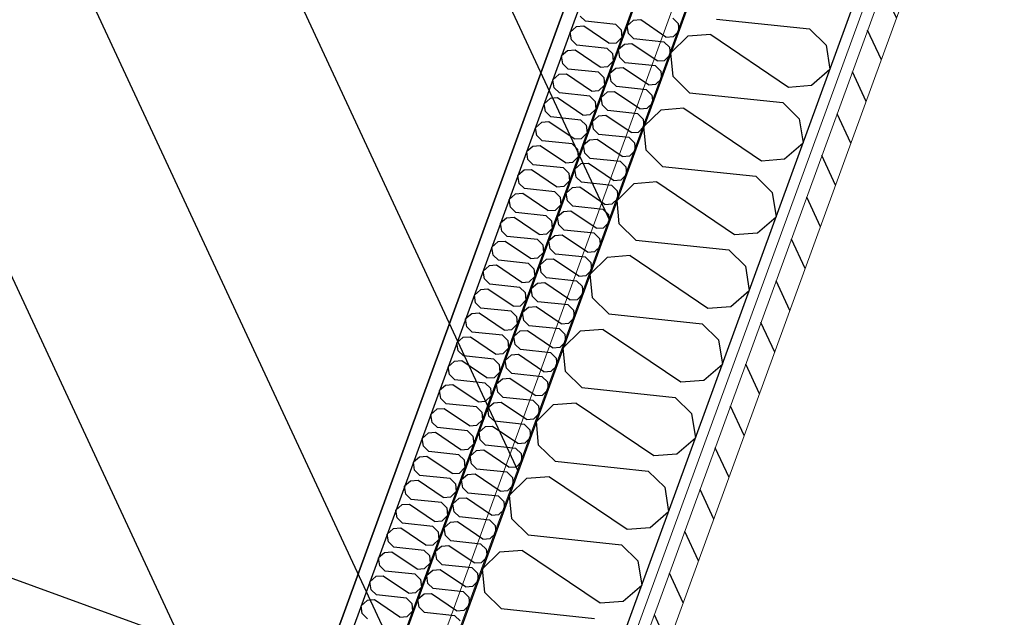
# Model space of a CAD drawing. Header units: millimetres. Extents: x 112481703 to 112588235, y 1264638581 to 1264713486.
# Tile 271 of 487: x 112579362 to 112580302, y 1264669978 to 1264670549. Entities that reach past the tile are written whole.
import ezdxf

# ---------------------------------------------------------------- set-up
doc = ezdxf.new("R2010")
doc.units = ezdxf.units.MM
doc.header["$LTSCALE"] = 0.5
doc.header["$MEASUREMENT"] = 0
doc.linetypes.add('PLINE', pattern=[0])
for name, color, linetype, lineweight in [('234- Vinduer_ dører_ porter', 7, 'Continuous', 0), ('235- Utvendig kledning og overflate', 7, 'Continuous', 0), ('236- Innvendig kledning og overflate', 7, 'Continuous', 0), ('262- Taktekking', 7, 'Continuous', 0)]:
    doc.layers.add(name, color=color, linetype=linetype, lineweight=lineweight)
for name, color, linetype in [('862- M___Nettoareal', 7, 'Continuous'), ('862- M___Nettoareal(Polylinje)', 7, 'Continuous'), ('LA_farge_dekke_asfalt2', 7, 'Continuous'), ('Yttervegger.A225', 7, 'Continuous'), ('Yttervegger.A225 (Skravur)', 7, 'Continuous')]:
    doc.layers.add(name, color=color, linetype=linetype)
pattern_1 = [(249.956, (112557650, 1264717795), (-81.357, 29.68231), [0, -50]), (249.956, (112557682.11, 1264717756.67), (-81.357, 29.68231), [0, -50])]

# ---------------------------------------------------------------- blocks, each defined once
blk = doc.blocks.new('Telefonsentral_6_3', base_point=(112578513.78, 1264671831.22))
at = {"layer": '862- M___Nettoareal(Polylinje)', "linetype": 'PLINE', "flags": 128}
blk.add_lwpolyline([(112576572.87, 1264671030.54), (112579644.84, 1264669909.76), (112580667.32, 1264672712.29), (112577596.28, 1264673832.72), (112577355.98, 1264673174.09), (112577355.04, 1264673174.43)], close=True, dxfattribs=at)
blk = doc.blocks.new('*X393', base_point=(112557650, 1264717795))
at = {"layer": 'Yttervegger.A225 (Skravur)', "linetype": 'PLINE'}
for p, q in [((112580026.9, 1264670549.29), (112580115.9, 1264670539.92)), ((112580115.9, 1264670539.92), (112580131.6, 1264670524.48)), ((112579999.55, 1264670532.81), (112579983.45, 1264670516.92)), ((112580021.51, 1264670534.51), (112579999.55, 1264670532.81)), ((112580021.51, 1264670534.51), (112580095.63, 1264670484.36)), ((112580131.6, 1264670524.48), (112580135.32, 1264670501.36)), ((112579985.53, 1264670494.4), (112579983.45, 1264670516.92)), ((112580117.59, 1264670486.06), (112580135.32, 1264670501.36)), ((112580001.24, 1264670478.95), (112579985.53, 1264670494.4)), ((112580095.63, 1264670484.36), (112580117.59, 1264670486.06)), ((112580001.24, 1264670478.95), (112580090.24, 1264670469.59)), ((112579995.85, 1264670464.18), (112579973.89, 1264670462.48)), ((112579995.85, 1264670464.18), (112580069.97, 1264670414.03)), ((112580090.24, 1264670469.59), (112580105.94, 1264670454.14)), ((112579973.89, 1264670462.48), (112579957.79, 1264670446.59)), ((112580105.94, 1264670454.14), (112580109.66, 1264670431.03)), ((112579959.87, 1264670424.06), (112579957.79, 1264670446.59)), ((112580091.93, 1264670415.73), (112580109.66, 1264670431.03)), ((112579975.58, 1264670408.62), (112579959.87, 1264670424.06)), ((112580069.97, 1264670414.03), (112580091.93, 1264670415.73)), ((112579975.58, 1264670408.62), (112580064.58, 1264670399.25)), ((112580064.58, 1264670399.25), (112580080.28, 1264670383.81)), ((112579948.23, 1264670392.14), (112579932.13, 1264670376.25)), ((112579970.19, 1264670393.84), (112579948.23, 1264670392.14)), ((112579970.19, 1264670393.84), (112580044.31, 1264670343.7)), ((112580080.28, 1264670383.81), (112580084, 1264670360.69)), ((112579934.21, 1264670353.73), (112579932.13, 1264670376.25)), ((112580066.27, 1264670345.4), (112580084, 1264670360.69)), ((112579949.92, 1264670338.29), (112579934.21, 1264670353.73)), ((112580044.31, 1264670343.7), (112580066.27, 1264670345.4)), ((112579949.92, 1264670338.29), (112580038.92, 1264670328.92)), ((112579922.57, 1264670321.81), (112579906.47, 1264670305.92)), ((112579944.53, 1264670323.51), (112579922.57, 1264670321.81)), ((112579944.53, 1264670323.51), (112580018.65, 1264670273.37)), ((112580038.92, 1264670328.92), (112580054.62, 1264670313.48)), ((112580054.62, 1264670313.48), (112580058.34, 1264670290.36)), ((112579908.55, 1264670283.4), (112579906.47, 1264670305.92)), ((112580040.61, 1264670275.07), (112580058.34, 1264670290.36)), ((112579924.26, 1264670267.96), (112579908.55, 1264670283.4)), ((112580018.65, 1264670273.37), (112580040.61, 1264670275.07)), ((112579924.26, 1264670267.96), (112580013.26, 1264670258.59)), ((112580013.26, 1264670258.59), (112580028.96, 1264670243.15)), ((112579896.91, 1264670251.48), (112579880.81, 1264670235.59)), ((112579918.87, 1264670253.18), (112579896.91, 1264670251.48)), ((112579918.87, 1264670253.18), (112579992.99, 1264670203.03)), ((112580028.96, 1264670243.15), (112580032.68, 1264670220.03)), ((112579882.89, 1264670213.07), (112579880.81, 1264670235.59)), ((112580014.95, 1264670204.73), (112580032.68, 1264670220.03)), ((112579898.6, 1264670197.62), (112579882.89, 1264670213.07)), ((112579992.99, 1264670203.03), (112580014.95, 1264670204.73)), ((112579898.6, 1264670197.62), (112579987.6, 1264670188.26)), ((112579871.25, 1264670181.15), (112579855.15, 1264670165.26)), ((112579893.21, 1264670182.85), (112579871.25, 1264670181.15)), ((112579893.21, 1264670182.85), (112579967.33, 1264670132.7)), ((112579987.6, 1264670188.26), (112580003.3, 1264670172.81)), ((112580003.3, 1264670172.81), (112580007.01, 1264670149.7)), ((112579857.23, 1264670142.73), (112579855.15, 1264670165.26)), ((112579989.29, 1264670134.4), (112580007.01, 1264670149.7)), ((112579872.94, 1264670127.29), (112579857.23, 1264670142.73)), ((112579967.33, 1264670132.7), (112579989.29, 1264670134.4)), ((112579872.94, 1264670127.29), (112579961.94, 1264670117.92)), ((112579961.94, 1264670117.92), (112579977.64, 1264670102.48)), ((112579845.59, 1264670110.81), (112579829.49, 1264670094.92)), ((112579867.55, 1264670112.51), (112579845.59, 1264670110.81)), ((112579867.55, 1264670112.51), (112579941.67, 1264670062.37)), ((112579977.64, 1264670102.48), (112579981.35, 1264670079.36)), ((112579831.57, 1264670072.4), (112579829.49, 1264670094.92)), ((112579963.63, 1264670064.07), (112579981.35, 1264670079.36)), ((112579847.28, 1264670056.96), (112579831.57, 1264670072.4)), ((112579941.67, 1264670062.37), (112579963.63, 1264670064.07)), ((112579847.28, 1264670056.96), (112579936.28, 1264670047.59)), ((112579819.93, 1264670040.48), (112579803.83, 1264670024.59)), ((112579841.89, 1264670042.18), (112579819.93, 1264670040.48)), ((112579841.89, 1264670042.18), (112579916.01, 1264669992.04)), ((112579936.28, 1264670047.59), (112579951.98, 1264670032.15)), ((112579951.98, 1264670032.15), (112579955.69, 1264670009.03)), ((112579805.91, 1264670002.07), (112579803.83, 1264670024.59)), ((112579937.97, 1264669993.74), (112579955.69, 1264670009.03)), ((112579821.62, 1264669986.63), (112579805.91, 1264670002.07)), ((112579916.01, 1264669992.04), (112579937.97, 1264669993.74)), ((112579821.62, 1264669986.63), (112579910.62, 1264669977.26))]:
    blk.add_line(p, q, dxfattribs=at)
blk = doc.blocks.new('*X460', base_point=(112557650, 1264717795))
at = {"layer": 'Yttervegger.A225 (Skravur)', "linetype": 'PLINE'}
for p, q in [((112579902.09, 1264670547.16), (112579897, 1264670552.17)), ((112579893.22, 1264670541.82), (112579887.47, 1264670536.86)), ((112579900.34, 1264670542.37), (112579893.22, 1264670541.82)), ((112579924.38, 1264670526.11), (112579900.34, 1264670542.37)), ((112579930.95, 1264670544.13), (112579902.09, 1264670547.16)), ((112579930.95, 1264670544.13), (112579936.05, 1264670539.12)), ((112579936.05, 1264670539.12), (112579936.72, 1264670531.81)), ((112579888.67, 1264670529.36), (112579887.47, 1264670536.86)), ((112579893.77, 1264670524.35), (112579888.67, 1264670529.36)), ((112579931.5, 1264670526.66), (112579936.72, 1264670531.81)), ((112579892.02, 1264670519.56), (112579884.9, 1264670519.01)), ((112579916.06, 1264670503.3), (112579892.02, 1264670519.56)), ((112579922.63, 1264670521.32), (112579893.77, 1264670524.35)), ((112579922.63, 1264670521.32), (112579927.73, 1264670516.31)), ((112579924.38, 1264670526.11), (112579931.5, 1264670526.66)), ((112579884.9, 1264670519.01), (112579879.15, 1264670514.05)), ((112579880.35, 1264670506.55), (112579879.15, 1264670514.05)), ((112579927.73, 1264670516.31), (112579928.4, 1264670509)), ((112579885.45, 1264670501.54), (112579880.35, 1264670506.55)), ((112579914.31, 1264670498.5), (112579885.45, 1264670501.54)), ((112579916.06, 1264670503.3), (112579923.18, 1264670503.85)), ((112579923.18, 1264670503.85), (112579928.4, 1264670509)), ((112579876.58, 1264670496.2), (112579870.83, 1264670491.24)), ((112579872.03, 1264670483.74), (112579870.83, 1264670491.24)), ((112579883.7, 1264670496.75), (112579876.58, 1264670496.2)), ((112579907.74, 1264670480.49), (112579883.7, 1264670496.75)), ((112579914.31, 1264670498.5), (112579919.4, 1264670493.5)), ((112579919.4, 1264670493.5), (112579920.08, 1264670486.19)), ((112579877.12, 1264670478.73), (112579872.03, 1264670483.74)), ((112579914.86, 1264670481.04), (112579920.08, 1264670486.19)), ((112579868.25, 1264670473.39), (112579862.5, 1264670468.43)), ((112579875.38, 1264670473.94), (112579868.25, 1264670473.39)), ((112579899.41, 1264670457.68), (112579875.38, 1264670473.94)), ((112579905.99, 1264670475.69), (112579877.12, 1264670478.73)), ((112579905.99, 1264670475.69), (112579911.08, 1264670470.69)), ((112579907.74, 1264670480.49), (112579914.86, 1264670481.04)), ((112579863.71, 1264670460.93), (112579862.5, 1264670468.43)), ((112579906.54, 1264670458.23), (112579911.76, 1264670463.38)), ((112579911.08, 1264670470.69), (112579911.76, 1264670463.38)), ((112579868.8, 1264670455.92), (112579863.71, 1264670460.93)), ((112579897.67, 1264670452.88), (112579868.8, 1264670455.92)), ((112579899.41, 1264670457.68), (112579906.54, 1264670458.23)), ((112579859.93, 1264670450.58), (112579854.18, 1264670445.62)), ((112579855.39, 1264670438.12), (112579854.18, 1264670445.62)), ((112579867.05, 1264670451.13), (112579859.93, 1264670450.58)), ((112579891.09, 1264670434.87), (112579867.05, 1264670451.13)), ((112579897.67, 1264670452.88), (112579902.76, 1264670447.88)), ((112579902.76, 1264670447.88), (112579903.44, 1264670440.57)), ((112579860.48, 1264670433.11), (112579855.39, 1264670438.12)), ((112579891.09, 1264670434.87), (112579898.21, 1264670435.42)), ((112579898.21, 1264670435.42), (112579903.44, 1264670440.57)), ((112579851.61, 1264670427.77), (112579845.86, 1264670422.81)), ((112579858.73, 1264670428.32), (112579851.61, 1264670427.77)), ((112579882.77, 1264670412.05), (112579858.73, 1264670428.32)), ((112579889.34, 1264670430.07), (112579860.48, 1264670433.11)), ((112579889.34, 1264670430.07), (112579894.44, 1264670425.06)), ((112579847.06, 1264670415.31), (112579845.86, 1264670422.81)), ((112579889.89, 1264670412.61), (112579895.11, 1264670417.76)), ((112579894.44, 1264670425.06), (112579895.11, 1264670417.76)), ((112579852.16, 1264670410.3), (112579847.06, 1264670415.31)), ((112579881.02, 1264670407.26), (112579852.16, 1264670410.3)), ((112579881.02, 1264670407.26), (112579886.12, 1264670402.25)), ((112579882.77, 1264670412.05), (112579889.89, 1264670412.61)), ((112579843.29, 1264670404.96), (112579837.54, 1264670400)), ((112579838.74, 1264670392.5), (112579837.54, 1264670400)), ((112579850.41, 1264670405.51), (112579843.29, 1264670404.96)), ((112579874.45, 1264670389.24), (112579850.41, 1264670405.51)), ((112579886.12, 1264670402.25), (112579886.79, 1264670394.95)), ((112579843.84, 1264670387.49), (112579838.74, 1264670392.5)), ((112579874.45, 1264670389.24), (112579881.57, 1264670389.8)), ((112579881.57, 1264670389.8), (112579886.79, 1264670394.95)), ((112579834.96, 1264670382.15), (112579829.22, 1264670377.19)), ((112579842.09, 1264670382.7), (112579834.96, 1264670382.15)), ((112579866.13, 1264670366.43), (112579842.09, 1264670382.7)), ((112579872.7, 1264670384.45), (112579843.84, 1264670387.49)), ((112579872.7, 1264670384.45), (112579877.79, 1264670379.44)), ((112579877.79, 1264670379.44), (112579878.47, 1264670372.14)), ((112579830.42, 1264670369.69), (112579829.22, 1264670377.19)), ((112579835.51, 1264670364.68), (112579830.42, 1264670369.69)), ((112579873.25, 1264670366.99), (112579878.47, 1264670372.14)), ((112579826.64, 1264670359.34), (112579820.89, 1264670354.37)), ((112579833.76, 1264670359.89), (112579826.64, 1264670359.34)), ((112579857.8, 1264670343.62), (112579833.76, 1264670359.89)), ((112579864.38, 1264670361.64), (112579835.51, 1264670364.68)), ((112579864.38, 1264670361.64), (112579869.47, 1264670356.63)), ((112579866.13, 1264670366.43), (112579873.25, 1264670366.99)), ((112579822.1, 1264670346.88), (112579820.89, 1264670354.37)), ((112579869.47, 1264670356.63), (112579870.15, 1264670349.33)), ((112579827.19, 1264670341.87), (112579822.1, 1264670346.88)), ((112579856.05, 1264670338.83), (112579827.19, 1264670341.87)), ((112579857.8, 1264670343.62), (112579864.93, 1264670344.17)), ((112579864.93, 1264670344.17), (112579870.15, 1264670349.33)), ((112579818.32, 1264670336.53), (112579812.57, 1264670331.56)), ((112579813.77, 1264670324.07), (112579812.57, 1264670331.56)), ((112579825.44, 1264670337.08), (112579818.32, 1264670336.53)), ((112579849.48, 1264670320.81), (112579825.44, 1264670337.08)), ((112579856.05, 1264670338.83), (112579861.15, 1264670333.82)), ((112579861.15, 1264670333.82), (112579861.82, 1264670326.52)), ((112579818.87, 1264670319.06), (112579813.77, 1264670324.07)), ((112579856.6, 1264670321.36), (112579861.82, 1264670326.52)), ((112579810, 1264670313.71), (112579804.25, 1264670308.75)), ((112579817.12, 1264670314.27), (112579810, 1264670313.71)), ((112579841.16, 1264670298), (112579817.12, 1264670314.27)), ((112579847.73, 1264670316.02), (112579818.87, 1264670319.06)), ((112579847.73, 1264670316.02), (112579852.83, 1264670311.01)), ((112579849.48, 1264670320.81), (112579856.6, 1264670321.36)), ((112579805.45, 1264670301.26), (112579804.25, 1264670308.75)), ((112579848.28, 1264670298.55), (112579853.5, 1264670303.71)), ((112579852.83, 1264670311.01), (112579853.5, 1264670303.71)), ((112579810.55, 1264670296.25), (112579805.45, 1264670301.26)), ((112579839.41, 1264670293.21), (112579810.55, 1264670296.25)), ((112579841.16, 1264670298), (112579848.28, 1264670298.55)), ((112579801.68, 1264670290.9), (112579795.93, 1264670285.94)), ((112579797.13, 1264670278.45), (112579795.93, 1264670285.94)), ((112579808.8, 1264670291.46), (112579801.68, 1264670290.9)), ((112579832.84, 1264670275.19), (112579808.8, 1264670291.46)), ((112579839.41, 1264670293.21), (112579844.5, 1264670288.2)), ((112579844.5, 1264670288.2), (112579845.18, 1264670280.9)), ((112579802.22, 1264670273.44), (112579797.13, 1264670278.45)), ((112579832.84, 1264670275.19), (112579839.96, 1264670275.74)), ((112579839.96, 1264670275.74), (112579845.18, 1264670280.9)), ((112579793.35, 1264670268.09), (112579787.6, 1264670263.13)), ((112579800.48, 1264670268.64), (112579793.35, 1264670268.09)), ((112579824.51, 1264670252.38), (112579800.48, 1264670268.64)), ((112579831.09, 1264670270.4), (112579802.22, 1264670273.44)), ((112579831.09, 1264670270.4), (112579836.18, 1264670265.39)), ((112579836.18, 1264670265.39), (112579836.86, 1264670258.09)), ((112579788.81, 1264670255.63), (112579787.6, 1264670263.13)), ((112579831.64, 1264670252.93), (112579836.86, 1264670258.09)), ((112579793.9, 1264670250.63), (112579788.81, 1264670255.63)), ((112579822.77, 1264670247.59), (112579793.9, 1264670250.63)), ((112579822.77, 1264670247.59), (112579827.86, 1264670242.58)), ((112579824.51, 1264670252.38), (112579831.64, 1264670252.93)), ((112579785.03, 1264670245.28), (112579779.28, 1264670240.32)), ((112579780.49, 1264670232.82), (112579779.28, 1264670240.32)), ((112579792.15, 1264670245.83), (112579785.03, 1264670245.28)), ((112579816.19, 1264670229.57), (112579792.15, 1264670245.83)), ((112579827.86, 1264670242.58), (112579828.54, 1264670235.28)), ((112579785.58, 1264670227.82), (112579780.49, 1264670232.82)), ((112579814.44, 1264670224.78), (112579785.58, 1264670227.82)), ((112579816.19, 1264670229.57), (112579823.31, 1264670230.12)), ((112579823.31, 1264670230.12), (112579828.54, 1264670235.28)), ((112579776.71, 1264670222.47), (112579770.96, 1264670217.51)), ((112579783.83, 1264670223.02), (112579776.71, 1264670222.47)), ((112579807.87, 1264670206.76), (112579783.83, 1264670223.02)), ((112579814.44, 1264670224.78), (112579819.54, 1264670219.77)), ((112579819.54, 1264670219.77), (112579820.21, 1264670212.46)), ((112579772.16, 1264670210.01), (112579770.96, 1264670217.51)), ((112579777.26, 1264670205.01), (112579772.16, 1264670210.01)), ((112579814.99, 1264670207.31), (112579820.21, 1264670212.46)), ((112579768.39, 1264670199.66), (112579762.64, 1264670194.7)), ((112579775.51, 1264670200.21), (112579768.39, 1264670199.66)), ((112579799.55, 1264670183.95), (112579775.51, 1264670200.21)), ((112579806.12, 1264670201.97), (112579777.26, 1264670205.01)), ((112579806.12, 1264670201.97), (112579811.22, 1264670196.96)), ((112579807.87, 1264670206.76), (112579814.99, 1264670207.31)), ((112579763.84, 1264670187.2), (112579762.64, 1264670194.7)), ((112579811.22, 1264670196.96), (112579811.89, 1264670189.65)), ((112579768.94, 1264670182.19), (112579763.84, 1264670187.2)), ((112579797.8, 1264670179.16), (112579768.94, 1264670182.19)), ((112579799.55, 1264670183.95), (112579806.67, 1264670184.5)), ((112579806.67, 1264670184.5), (112579811.89, 1264670189.65)), ((112579760.06, 1264670176.85), (112579754.32, 1264670171.89)), ((112579755.52, 1264670164.39), (112579754.32, 1264670171.89)), ((112579767.19, 1264670177.4), (112579760.06, 1264670176.85)), ((112579791.23, 1264670161.14), (112579767.19, 1264670177.4)), ((112579797.8, 1264670179.16), (112579802.89, 1264670174.15)), ((112579802.89, 1264670174.15), (112579803.57, 1264670166.84)), ((112579760.61, 1264670159.38), (112579755.52, 1264670164.39)), ((112579798.35, 1264670161.69), (112579803.57, 1264670166.84)), ((112579751.74, 1264670154.04), (112579745.99, 1264670149.08)), ((112579758.86, 1264670154.59), (112579751.74, 1264670154.04)), ((112579782.9, 1264670138.33), (112579758.86, 1264670154.59)), ((112579789.48, 1264670156.35), (112579760.61, 1264670159.38)), ((112579789.48, 1264670156.35), (112579794.57, 1264670151.34)), ((112579791.23, 1264670161.14), (112579798.35, 1264670161.69)), ((112579747.2, 1264670141.58), (112579745.99, 1264670149.08)), ((112579790.03, 1264670138.88), (112579795.25, 1264670144.03)), ((112579794.57, 1264670151.34), (112579795.25, 1264670144.03)), ((112579752.29, 1264670136.57), (112579747.2, 1264670141.58)), ((112579781.16, 1264670133.54), (112579752.29, 1264670136.57)), ((112579782.9, 1264670138.33), (112579790.03, 1264670138.88)), ((112579743.42, 1264670131.23), (112579737.67, 1264670126.27)), ((112579738.87, 1264670118.77), (112579737.67, 1264670126.27)), ((112579750.54, 1264670131.78), (112579743.42, 1264670131.23)), ((112579774.58, 1264670115.52), (112579750.54, 1264670131.78)), ((112579781.16, 1264670133.54), (112579786.25, 1264670128.53)), ((112579786.25, 1264670128.53), (112579786.92, 1264670121.22)), ((112579743.97, 1264670113.76), (112579738.87, 1264670118.77)), ((112579774.58, 1264670115.52), (112579781.7, 1264670116.07)), ((112579781.7, 1264670116.07), (112579786.92, 1264670121.22)), ((112579735.1, 1264670108.42), (112579729.35, 1264670103.46)), ((112579742.22, 1264670108.97), (112579735.1, 1264670108.42)), ((112579766.26, 1264670092.71), (112579742.22, 1264670108.97)), ((112579772.83, 1264670110.73), (112579743.97, 1264670113.76)), ((112579772.83, 1264670110.73), (112579777.93, 1264670105.72)), ((112579777.93, 1264670105.72), (112579778.6, 1264670098.41)), ((112579730.55, 1264670095.96), (112579729.35, 1264670103.46)), ((112579773.38, 1264670093.26), (112579778.6, 1264670098.41)), ((112579735.65, 1264670090.95), (112579730.55, 1264670095.96)), ((112579764.51, 1264670087.91), (112579735.65, 1264670090.95)), ((112579764.51, 1264670087.91), (112579769.6, 1264670082.91)), ((112579766.26, 1264670092.71), (112579773.38, 1264670093.26)), ((112579726.78, 1264670085.61), (112579721.03, 1264670080.65)), ((112579722.23, 1264670073.15), (112579721.03, 1264670080.65)), ((112579733.9, 1264670086.16), (112579726.78, 1264670085.61)), ((112579757.94, 1264670069.9), (112579733.9, 1264670086.16)), ((112579769.6, 1264670082.91), (112579770.28, 1264670075.6)), ((112579727.32, 1264670068.14), (112579722.23, 1264670073.15)), ((112579756.19, 1264670065.1), (112579727.32, 1264670068.14)), ((112579757.94, 1264670069.9), (112579765.06, 1264670070.45)), ((112579765.06, 1264670070.45), (112579770.28, 1264670075.6)), ((112579718.45, 1264670062.8), (112579712.7, 1264670057.84)), ((112579725.58, 1264670063.35), (112579718.45, 1264670062.8)), ((112579749.61, 1264670047.09), (112579725.58, 1264670063.35)), ((112579756.19, 1264670065.1), (112579761.28, 1264670060.1)), ((112579761.28, 1264670060.1), (112579761.96, 1264670052.79)), ((112579713.91, 1264670050.34), (112579712.7, 1264670057.84)), ((112579719, 1264670045.33), (112579713.91, 1264670050.34)), ((112579756.74, 1264670047.64), (112579761.96, 1264670052.79)), ((112579710.13, 1264670039.99), (112579704.38, 1264670035.03)), ((112579717.25, 1264670040.54), (112579710.13, 1264670039.99)), ((112579741.29, 1264670024.28), (112579717.25, 1264670040.54)), ((112579747.87, 1264670042.29), (112579719, 1264670045.33)), ((112579747.87, 1264670042.29), (112579752.96, 1264670037.29)), ((112579749.61, 1264670047.09), (112579756.74, 1264670047.64)), ((112579705.59, 1264670027.53), (112579704.38, 1264670035.03)), ((112579752.96, 1264670037.29), (112579753.64, 1264670029.98)), ((112579710.68, 1264670022.52), (112579705.59, 1264670027.53)), ((112579739.54, 1264670019.48), (112579710.68, 1264670022.52)), ((112579741.29, 1264670024.28), (112579748.42, 1264670024.83)), ((112579748.42, 1264670024.83), (112579753.64, 1264670029.98)), ((112579701.81, 1264670017.18), (112579696.06, 1264670012.22)), ((112579697.26, 1264670004.72), (112579696.06, 1264670012.22)), ((112579708.93, 1264670017.73), (112579701.81, 1264670017.18)), ((112579732.97, 1264670001.47), (112579708.93, 1264670017.73)), ((112579739.54, 1264670019.48), (112579744.64, 1264670014.47)), ((112579744.64, 1264670014.47), (112579745.31, 1264670007.17)), ((112579702.36, 1264669999.71), (112579697.26, 1264670004.72)), ((112579740.09, 1264670002.02), (112579745.31, 1264670007.17)), ((112579693.49, 1264669994.37), (112579687.74, 1264669989.41)), ((112579700.61, 1264669994.92), (112579693.49, 1264669994.37)), ((112579724.65, 1264669978.65), (112579700.61, 1264669994.92)), ((112579731.22, 1264669996.67), (112579702.36, 1264669999.71)), ((112579731.22, 1264669996.67), (112579736.32, 1264669991.66)), ((112579732.97, 1264670001.47), (112579740.09, 1264670002.02)), ((112579688.94, 1264669981.91), (112579687.74, 1264669989.41)), ((112579731.77, 1264669979.21), (112579736.99, 1264669984.36)), ((112579736.32, 1264669991.66), (112579736.99, 1264669984.36)), ((112579694.04, 1264669976.9), (112579688.94, 1264669981.91)), ((112579724.65, 1264669978.65), (112579731.77, 1264669979.21))]:
    blk.add_line(p, q, dxfattribs=at)
blk = doc.blocks.new('*X477', base_point=(112557650, 1264717795))
at = {"layer": 'Yttervegger.A225 (Skravur)', "linetype": 'PLINE'}
for p, q in [((112579947.57, 1264670547.84), (112579941.82, 1264670542.88)), ((112579954.7, 1264670548.39), (112579947.57, 1264670547.84)), ((112579978.74, 1264670532.12), (112579954.7, 1264670548.39)), ((112579985.31, 1264670550.14), (112579990.4, 1264670545.13)), ((112579943.03, 1264670535.38), (112579941.82, 1264670542.88)), ((112579990.4, 1264670545.13), (112579991.08, 1264670537.83)), ((112579948.12, 1264670530.37), (112579943.03, 1264670535.38)), ((112579976.99, 1264670527.33), (112579948.12, 1264670530.37)), ((112579978.74, 1264670532.12), (112579985.86, 1264670532.68)), ((112579985.86, 1264670532.68), (112579991.08, 1264670537.83)), ((112579939.25, 1264670525.03), (112579933.5, 1264670520.06)), ((112579934.71, 1264670512.57), (112579933.5, 1264670520.06)), ((112579946.37, 1264670525.58), (112579939.25, 1264670525.03)), ((112579970.41, 1264670509.31), (112579946.37, 1264670525.58)), ((112579976.99, 1264670527.33), (112579982.08, 1264670522.32)), ((112579982.08, 1264670522.32), (112579982.76, 1264670515.02)), ((112579939.8, 1264670507.56), (112579934.71, 1264670512.57)), ((112579970.41, 1264670509.31), (112579977.54, 1264670509.86)), ((112579977.54, 1264670509.86), (112579982.76, 1264670515.02)), ((112579930.93, 1264670502.22), (112579925.18, 1264670497.25)), ((112579938.05, 1264670502.77), (112579930.93, 1264670502.22)), ((112579962.09, 1264670486.5), (112579938.05, 1264670502.77)), ((112579968.66, 1264670504.52), (112579939.8, 1264670507.56)), ((112579968.66, 1264670504.52), (112579973.76, 1264670499.51)), ((112579926.38, 1264670489.76), (112579925.18, 1264670497.25)), ((112579969.21, 1264670487.05), (112579974.43, 1264670492.21)), ((112579973.76, 1264670499.51), (112579974.43, 1264670492.21)), ((112579931.48, 1264670484.75), (112579926.38, 1264670489.76)), ((112579960.34, 1264670481.71), (112579931.48, 1264670484.75)), ((112579960.34, 1264670481.71), (112579965.44, 1264670476.7)), ((112579962.09, 1264670486.5), (112579969.21, 1264670487.05)), ((112579922.61, 1264670479.4), (112579916.86, 1264670474.44)), ((112579918.06, 1264670466.95), (112579916.86, 1264670474.44)), ((112579929.73, 1264670479.96), (112579922.61, 1264670479.4)), ((112579953.77, 1264670463.69), (112579929.73, 1264670479.96)), ((112579965.44, 1264670476.7), (112579966.11, 1264670469.4)), ((112579923.16, 1264670461.94), (112579918.06, 1264670466.95)), ((112579953.77, 1264670463.69), (112579960.89, 1264670464.24)), ((112579960.89, 1264670464.24), (112579966.11, 1264670469.4)), ((112579914.29, 1264670456.59), (112579908.54, 1264670451.63)), ((112579921.41, 1264670457.15), (112579914.29, 1264670456.59)), ((112579945.45, 1264670440.88), (112579921.41, 1264670457.15)), ((112579952.02, 1264670458.9), (112579923.16, 1264670461.94)), ((112579952.02, 1264670458.9), (112579957.11, 1264670453.89)), ((112579957.11, 1264670453.89), (112579957.79, 1264670446.59)), ((112579909.74, 1264670444.14), (112579908.54, 1264670451.63)), ((112579914.83, 1264670439.13), (112579909.74, 1264670444.14)), ((112579952.57, 1264670441.43), (112579957.79, 1264670446.59)), ((112579943.7, 1264670436.09), (112579914.83, 1264670439.13)), ((112579943.7, 1264670436.09), (112579948.79, 1264670431.08)), ((112579945.45, 1264670440.88), (112579952.57, 1264670441.43)), ((112579905.96, 1264670433.78), (112579900.21, 1264670428.82)), ((112579901.42, 1264670421.32), (112579900.21, 1264670428.82)), ((112579913.09, 1264670434.33), (112579905.96, 1264670433.78)), ((112579937.12, 1264670418.07), (112579913.09, 1264670434.33)), ((112579948.79, 1264670431.08), (112579949.47, 1264670423.78)), ((112579906.51, 1264670416.32), (112579901.42, 1264670421.32)), ((112579935.38, 1264670413.28), (112579906.51, 1264670416.32)), ((112579937.12, 1264670418.07), (112579944.25, 1264670418.62)), ((112579944.25, 1264670418.62), (112579949.47, 1264670423.78)), ((112579897.64, 1264670410.97), (112579891.89, 1264670406.01)), ((112579904.76, 1264670411.52), (112579897.64, 1264670410.97)), ((112579928.8, 1264670395.26), (112579904.76, 1264670411.52)), ((112579935.38, 1264670413.28), (112579940.47, 1264670408.27)), ((112579940.47, 1264670408.27), (112579941.15, 1264670400.97)), ((112579893.1, 1264670398.51), (112579891.89, 1264670406.01)), ((112579898.19, 1264670393.51), (112579893.1, 1264670398.51)), ((112579935.92, 1264670395.81), (112579941.15, 1264670400.97)), ((112579889.32, 1264670388.16), (112579883.57, 1264670383.2)), ((112579896.44, 1264670388.71), (112579889.32, 1264670388.16)), ((112579920.48, 1264670372.45), (112579896.44, 1264670388.71)), ((112579927.05, 1264670390.47), (112579898.19, 1264670393.51)), ((112579927.05, 1264670390.47), (112579932.15, 1264670385.46)), ((112579928.8, 1264670395.26), (112579935.92, 1264670395.81)), ((112579884.77, 1264670375.7), (112579883.57, 1264670383.2)), ((112579927.6, 1264670373), (112579932.82, 1264670378.16)), ((112579932.15, 1264670385.46), (112579932.82, 1264670378.16)), ((112579889.87, 1264670370.7), (112579884.77, 1264670375.7)), ((112579918.73, 1264670367.66), (112579889.87, 1264670370.7)), ((112579920.48, 1264670372.45), (112579927.6, 1264670373)), ((112579881, 1264670365.35), (112579875.25, 1264670360.39)), ((112579876.45, 1264670352.89), (112579875.25, 1264670360.39)), ((112579888.12, 1264670365.9), (112579881, 1264670365.35)), ((112579912.16, 1264670349.64), (112579888.12, 1264670365.9)), ((112579918.73, 1264670367.66), (112579923.83, 1264670362.65)), ((112579923.83, 1264670362.65), (112579924.5, 1264670355.34)), ((112579881.55, 1264670347.88), (112579876.45, 1264670352.89)), ((112579912.16, 1264670349.64), (112579919.28, 1264670350.19)), ((112579919.28, 1264670350.19), (112579924.5, 1264670355.34)), ((112579872.67, 1264670342.54), (112579866.93, 1264670337.58)), ((112579879.8, 1264670343.09), (112579872.67, 1264670342.54)), ((112579903.84, 1264670326.83), (112579879.8, 1264670343.09)), ((112579910.41, 1264670344.85), (112579881.55, 1264670347.88)), ((112579910.41, 1264670344.85), (112579915.5, 1264670339.84)), ((112579868.13, 1264670330.08), (112579866.93, 1264670337.58)), ((112579910.96, 1264670327.38), (112579916.18, 1264670332.53)), ((112579915.5, 1264670339.84), (112579916.18, 1264670332.53)), ((112579873.22, 1264670325.07), (112579868.13, 1264670330.08)), ((112579902.09, 1264670322.04), (112579873.22, 1264670325.07)), ((112579902.09, 1264670322.04), (112579907.18, 1264670317.03)), ((112579903.84, 1264670326.83), (112579910.96, 1264670327.38)), ((112579864.35, 1264670319.73), (112579858.6, 1264670314.77)), ((112579859.81, 1264670307.27), (112579858.6, 1264670314.77)), ((112579871.47, 1264670320.28), (112579864.35, 1264670319.73)), ((112579895.51, 1264670304.02), (112579871.47, 1264670320.28)), ((112579907.18, 1264670317.03), (112579907.86, 1264670309.72)), ((112579864.9, 1264670302.26), (112579859.81, 1264670307.27)), ((112579895.51, 1264670304.02), (112579902.64, 1264670304.57)), ((112579902.64, 1264670304.57), (112579907.86, 1264670309.72)), ((112579856.03, 1264670296.92), (112579850.28, 1264670291.96)), ((112579863.15, 1264670297.47), (112579856.03, 1264670296.92)), ((112579887.19, 1264670281.21), (112579863.15, 1264670297.47)), ((112579893.76, 1264670299.23), (112579864.9, 1264670302.26)), ((112579893.76, 1264670299.23), (112579898.86, 1264670294.22)), ((112579898.86, 1264670294.22), (112579899.53, 1264670286.91)), ((112579851.48, 1264670284.46), (112579850.28, 1264670291.96)), ((112579856.58, 1264670279.45), (112579851.48, 1264670284.46)), ((112579894.31, 1264670281.76), (112579899.53, 1264670286.91)), ((112579885.44, 1264670276.42), (112579856.58, 1264670279.45)), ((112579885.44, 1264670276.42), (112579890.54, 1264670271.41)), ((112579887.19, 1264670281.21), (112579894.31, 1264670281.76)), ((112579847.71, 1264670274.11), (112579841.96, 1264670269.15)), ((112579843.16, 1264670261.65), (112579841.96, 1264670269.15)), ((112579854.83, 1264670274.66), (112579847.71, 1264670274.11)), ((112579878.87, 1264670258.4), (112579854.83, 1264670274.66)), ((112579890.54, 1264670271.41), (112579891.21, 1264670264.1)), ((112579848.26, 1264670256.64), (112579843.16, 1264670261.65)), ((112579877.12, 1264670253.6), (112579848.26, 1264670256.64)), ((112579878.87, 1264670258.4), (112579885.99, 1264670258.95)), ((112579885.99, 1264670258.95), (112579891.21, 1264670264.1)), ((112579839.39, 1264670251.3), (112579833.64, 1264670246.34)), ((112579846.51, 1264670251.85), (112579839.39, 1264670251.3)), ((112579870.55, 1264670235.59), (112579846.51, 1264670251.85)), ((112579877.12, 1264670253.6), (112579882.21, 1264670248.6)), ((112579882.21, 1264670248.6), (112579882.89, 1264670241.29)), ((112579834.84, 1264670238.84), (112579833.64, 1264670246.34)), ((112579839.93, 1264670233.83), (112579834.84, 1264670238.84)), ((112579877.67, 1264670236.14), (112579882.89, 1264670241.29)), ((112579831.06, 1264670228.49), (112579825.31, 1264670223.53)), ((112579838.19, 1264670229.04), (112579831.06, 1264670228.49)), ((112579862.22, 1264670212.78), (112579838.19, 1264670229.04)), ((112579868.8, 1264670230.79), (112579839.93, 1264670233.83)), ((112579868.8, 1264670230.79), (112579873.89, 1264670225.79)), ((112579870.55, 1264670235.59), (112579877.67, 1264670236.14)), ((112579826.52, 1264670216.03), (112579825.31, 1264670223.53)), ((112579869.35, 1264670213.33), (112579874.57, 1264670218.48)), ((112579873.89, 1264670225.79), (112579874.57, 1264670218.48)), ((112579831.61, 1264670211.02), (112579826.52, 1264670216.03)), ((112579860.48, 1264670207.98), (112579831.61, 1264670211.02)), ((112579862.22, 1264670212.78), (112579869.35, 1264670213.33)), ((112579822.74, 1264670205.68), (112579816.99, 1264670200.72)), ((112579818.2, 1264670193.22), (112579816.99, 1264670200.72)), ((112579829.86, 1264670206.23), (112579822.74, 1264670205.68)), ((112579853.9, 1264670189.97), (112579829.86, 1264670206.23)), ((112579860.48, 1264670207.98), (112579865.57, 1264670202.98)), ((112579865.57, 1264670202.98), (112579866.25, 1264670195.67)), ((112579823.29, 1264670188.21), (112579818.2, 1264670193.22)), ((112579853.9, 1264670189.97), (112579861.02, 1264670190.52)), ((112579861.02, 1264670190.52), (112579866.25, 1264670195.67)), ((112579814.42, 1264670182.87), (112579808.67, 1264670177.91)), ((112579821.54, 1264670183.42), (112579814.42, 1264670182.87)), ((112579845.58, 1264670167.16), (112579821.54, 1264670183.42)), ((112579852.15, 1264670185.17), (112579823.29, 1264670188.21)), ((112579852.15, 1264670185.17), (112579857.25, 1264670180.16)), ((112579809.87, 1264670170.41), (112579808.67, 1264670177.91)), ((112579852.7, 1264670167.71), (112579857.92, 1264670172.86)), ((112579857.25, 1264670180.16), (112579857.92, 1264670172.86)), ((112579814.97, 1264670165.4), (112579809.87, 1264670170.41)), ((112579843.83, 1264670162.36), (112579814.97, 1264670165.4)), ((112579843.83, 1264670162.36), (112579848.93, 1264670157.35)), ((112579845.58, 1264670167.16), (112579852.7, 1264670167.71)), ((112579806.1, 1264670160.06), (112579800.35, 1264670155.1)), ((112579801.55, 1264670147.6), (112579800.35, 1264670155.1)), ((112579813.22, 1264670160.61), (112579806.1, 1264670160.06)), ((112579837.26, 1264670144.34), (112579813.22, 1264670160.61)), ((112579848.93, 1264670157.35), (112579849.6, 1264670150.05)), ((112579806.65, 1264670142.59), (112579801.55, 1264670147.6)), ((112579837.26, 1264670144.34), (112579844.38, 1264670144.9)), ((112579844.38, 1264670144.9), (112579849.6, 1264670150.05)), ((112579797.77, 1264670137.25), (112579792.03, 1264670132.29)), ((112579804.9, 1264670137.8), (112579797.77, 1264670137.25)), ((112579828.94, 1264670121.53), (112579804.9, 1264670137.8)), ((112579835.51, 1264670139.55), (112579806.65, 1264670142.59)), ((112579835.51, 1264670139.55), (112579840.6, 1264670134.54)), ((112579840.6, 1264670134.54), (112579841.28, 1264670127.24)), ((112579793.23, 1264670124.79), (112579792.03, 1264670132.29)), ((112579798.32, 1264670119.78), (112579793.23, 1264670124.79)), ((112579836.06, 1264670122.09), (112579841.28, 1264670127.24)), ((112579796.57, 1264670114.99), (112579789.45, 1264670114.44)), ((112579820.61, 1264670098.72), (112579796.57, 1264670114.99)), ((112579827.19, 1264670116.74), (112579798.32, 1264670119.78)), ((112579827.19, 1264670116.74), (112579832.28, 1264670111.73)), ((112579828.94, 1264670121.53), (112579836.06, 1264670122.09)), ((112579789.45, 1264670114.44), (112579783.7, 1264670109.47)), ((112579784.91, 1264670101.98), (112579783.7, 1264670109.47)), ((112579832.28, 1264670111.73), (112579832.96, 1264670104.43)), ((112579790, 1264670096.97), (112579784.91, 1264670101.98)), ((112579818.86, 1264670093.93), (112579790, 1264670096.97)), ((112579820.61, 1264670098.72), (112579827.74, 1264670099.27)), ((112579827.74, 1264670099.27), (112579832.96, 1264670104.43)), ((112579781.13, 1264670091.63), (112579775.38, 1264670086.66)), ((112579788.25, 1264670092.18), (112579781.13, 1264670091.63)), ((112579812.29, 1264670075.91), (112579788.25, 1264670092.18)), ((112579818.86, 1264670093.93), (112579823.96, 1264670088.92)), ((112579823.96, 1264670088.92), (112579824.63, 1264670081.62)), ((112579776.58, 1264670079.17), (112579775.38, 1264670086.66)), ((112579781.68, 1264670074.16), (112579776.58, 1264670079.17)), ((112579819.41, 1264670076.46), (112579824.63, 1264670081.62)), ((112579772.81, 1264670068.81), (112579767.06, 1264670063.85)), ((112579779.93, 1264670069.37), (112579772.81, 1264670068.81)), ((112579803.97, 1264670053.1), (112579779.93, 1264670069.37)), ((112579810.54, 1264670071.12), (112579781.68, 1264670074.16)), ((112579810.54, 1264670071.12), (112579815.64, 1264670066.11)), ((112579812.29, 1264670075.91), (112579819.41, 1264670076.46)), ((112579768.26, 1264670056.36), (112579767.06, 1264670063.85)), ((112579811.09, 1264670053.65), (112579816.31, 1264670058.81)), ((112579815.64, 1264670066.11), (112579816.31, 1264670058.81)), ((112579773.36, 1264670051.35), (112579768.26, 1264670056.36)), ((112579802.22, 1264670048.31), (112579773.36, 1264670051.35)), ((112579803.97, 1264670053.1), (112579811.09, 1264670053.65)), ((112579764.49, 1264670046), (112579758.74, 1264670041.04)), ((112579759.94, 1264670033.55), (112579758.74, 1264670041.04)), ((112579771.61, 1264670046.56), (112579764.49, 1264670046)), ((112579795.65, 1264670030.29), (112579771.61, 1264670046.56)), ((112579802.22, 1264670048.31), (112579807.31, 1264670043.3)), ((112579807.31, 1264670043.3), (112579807.99, 1264670036)), ((112579765.03, 1264670028.54), (112579759.94, 1264670033.55)), ((112579795.65, 1264670030.29), (112579802.77, 1264670030.84)), ((112579802.77, 1264670030.84), (112579807.99, 1264670036)), ((112579756.16, 1264670023.19), (112579750.41, 1264670018.23)), ((112579763.29, 1264670023.74), (112579756.16, 1264670023.19)), ((112579787.32, 1264670007.48), (112579763.29, 1264670023.74)), ((112579793.9, 1264670025.5), (112579765.03, 1264670028.54)), ((112579793.9, 1264670025.5), (112579798.99, 1264670020.49)), ((112579751.62, 1264670010.73), (112579750.41, 1264670018.23)), ((112579794.45, 1264670008.03), (112579799.67, 1264670013.19)), ((112579798.99, 1264670020.49), (112579799.67, 1264670013.19)), ((112579756.71, 1264670005.73), (112579751.62, 1264670010.73)), ((112579785.58, 1264670002.69), (112579756.71, 1264670005.73)), ((112579785.58, 1264670002.69), (112579790.67, 1264669997.68)), ((112579787.32, 1264670007.48), (112579794.45, 1264670008.03)), ((112579747.84, 1264670000.38), (112579742.09, 1264669995.42)), ((112579743.3, 1264669987.92), (112579742.09, 1264669995.42)), ((112579754.96, 1264670000.93), (112579747.84, 1264670000.38)), ((112579779, 1264669984.67), (112579754.96, 1264670000.93)), ((112579790.67, 1264669997.68), (112579791.35, 1264669990.38)), ((112579748.39, 1264669982.92), (112579743.3, 1264669987.92)), ((112579779, 1264669984.67), (112579786.12, 1264669985.22)), ((112579786.12, 1264669985.22), (112579791.35, 1264669990.38)), ((112579777.25, 1264669979.88), (112579748.39, 1264669982.92)), ((112579777.25, 1264669979.88), (112579782.35, 1264669974.87))]:
    blk.add_line(p, q, dxfattribs=at)
blk = doc.blocks.new('Simple Window Opening[37]', base_point=(112557650, 1264717795))
at = {"layer": '234- Vinduer_ dører_ porter', "linetype": 'PLINE'}
blk.add_line((112579494.74, 1264669964.53), (112578188.93, 1264670440.94), dxfattribs=at)

msp = doc.modelspace()

# ---------------------------------------------------------------- hatches: boundary and pattern name
at = {"layer": '262- Taktekking', "linetype": 'Continuous'}
h = msp.add_hatch(dxfattribs=at)
h.set_pattern_fill('Membran', color=256, style=0, pattern_type=2)
h.set_pattern_definition([(249.95599, (112557650, 1264717795), (-65.76007, 23.99193), [])])
h.paths.add_polyline_path([(112579682.18, 1264669831.21), (112580730.02, 1264672703.25), (112580729.08, 1264672703.59), (112579681.24, 1264669831.55)])
at = {"layer": 'LA_farge_dekke_asfalt2', "linetype": 'Continuous'}
h = msp.add_hatch(dxfattribs=at)
h.set_pattern_fill('Murverk', color=256, style=0, pattern_type=2)
h.set_pattern_definition([(294.956, (112557650, 1264717795), (163.1938, 75.94596), [])])
h.paths.add_polyline_path([(112562670.28, 1264672618.44), (112565507.41, 1264680394.81), (112573384.41, 1264677520.97), (112579262.36, 1264693631.99), (112587341.37, 1264690684.44), (112579714.93, 1264669780.94), (112576475.27, 1264670962.9), (112575386.63, 1264667979.01)])
at = {"layer": 'Yttervegger.A225 (Skravur)', "linetype": 'Continuous'}
h = msp.add_hatch(dxfattribs=at)
h.set_pattern_fill('Prikker_tett', color=256, style=0, pattern_type=2)
h.set_pattern_definition(pattern_1)
h.paths.add_polyline_path([(112579808.18, 1264669575.53), (112580972.55, 1264672766.98), (112580963.16, 1264672770.41), (112579798.79, 1264669578.96)])
h = msp.add_hatch(dxfattribs=at)
h.set_pattern_fill('Skrålinjer_1', color=256, style=0, pattern_type=2)
h.set_pattern_definition([(114.95599, (112557650, 1264717795), (27.198964, 12.65766), [])])
h.paths.add_polyline_path([(112579831.99, 1264669544.5), (112581003.55, 1264672755.67), (112580982.88, 1264672763.21), (112579811.32, 1264669552.04)])
h = msp.add_hatch(dxfattribs=at)
h.set_pattern_fill('Prikker_tett', color=256, style=0, pattern_type=2)
h.set_pattern_definition(pattern_1)
h.paths.add_polyline_path([(112579657.05, 1264669905.31), (112580679.53, 1264672707.83), (112580667.32, 1264672712.29), (112579644.84, 1264669909.76)])
msp.add_hatch(color=256, dxfattribs=at).paths.add_polyline_path([(112580774.17, 1264672687.14), (112579709.88, 1264669770.01), (112579710.82, 1264669769.66), (112580775.11, 1264672686.8)])
h = msp.add_hatch(dxfattribs=at)
h.set_pattern_fill('Prikker_tett', color=256, style=0, pattern_type=2)
h.set_pattern_definition(pattern_1)
h.paths.add_polyline_path([(112580758.44, 1264672679.04), (112579702.72, 1264669785.39), (112579713.99, 1264669781.28), (112580769.71, 1264672674.93)])

# ---------------------------------------------------------------- linework, layer by layer
at = {"layer": '235- Utvendig kledning og overflate', "linetype": 'PLINE'}
for p, q in [((112579808.18, 1264669575.53), (112580972.55, 1264672766.98)), ((112579815.09, 1264669562.37), (112580982.88, 1264672763.21))]:
    msp.add_line(p, q, dxfattribs=at)
at = {"layer": '235- Utvendig kledning og overflate', "linetype": 'PLINE', "flags": 128}
msp.add_lwpolyline([(112579831.99, 1264669544.5), (112581003.55, 1264672755.67)], dxfattribs=at)
at = {"layer": '236- Innvendig kledning og overflate', "linetype": 'PLINE'}
msp.add_line((112580774.17, 1264672687.14), (112579713.99, 1264669781.28), dxfattribs=at)
at = {"layer": '236- Innvendig kledning og overflate', "linetype": 'PLINE', "flags": 128}
for points in [[(112579710.48, 1264669768.72), (112580775.11, 1264672686.8)], [(112580758.44, 1264672679.04), (112579702.72, 1264669785.39)]]:
    msp.add_lwpolyline(points, dxfattribs=at)
at = {"layer": 'Yttervegger.A225', "linetype": 'PLINE'}
for p, q in [((112580683.98, 1264672720.04), (112579652.6, 1264669893.09)), ((112580729.08, 1264672703.59), (112579681.24, 1264669831.55)), ((112580730.02, 1264672703.25), (112579681.84, 1264669830.27)), ((112580775.11, 1264672686.8), (112579710.82, 1264669769.66)), ((112579849.51, 1264669718), (112580914.14, 1264672636.07))]:
    msp.add_line(p, q, dxfattribs=at)
at = {"layer": 'Yttervegger.A225', "linetype": 'PLINE', "flags": 128}
msp.add_lwpolyline([(112580667.32, 1264672712.29), (112579644.84, 1264669909.76)], dxfattribs=at)

# ---------------------------------------------------------------- block references
at = {"layer": '234- Vinduer_ dører_ porter', "linetype": 'PLINE'}
msp.add_blockref('Simple Window Opening[37]', (112557650, 1264717795), dxfattribs=at)
at = {"layer": '862- M___Nettoareal', "linetype": 'Continuous'}
msp.add_blockref('Telefonsentral_6_3', (112578513.78, 1264671831.22), dxfattribs=at)
at = {"layer": 'Yttervegger.A225'}
for name in ['*X460', '*X477', '*X393']:
    msp.add_blockref(name, (112557650, 1264717795), dxfattribs=at)

doc.saveas('drawing.dxf')
